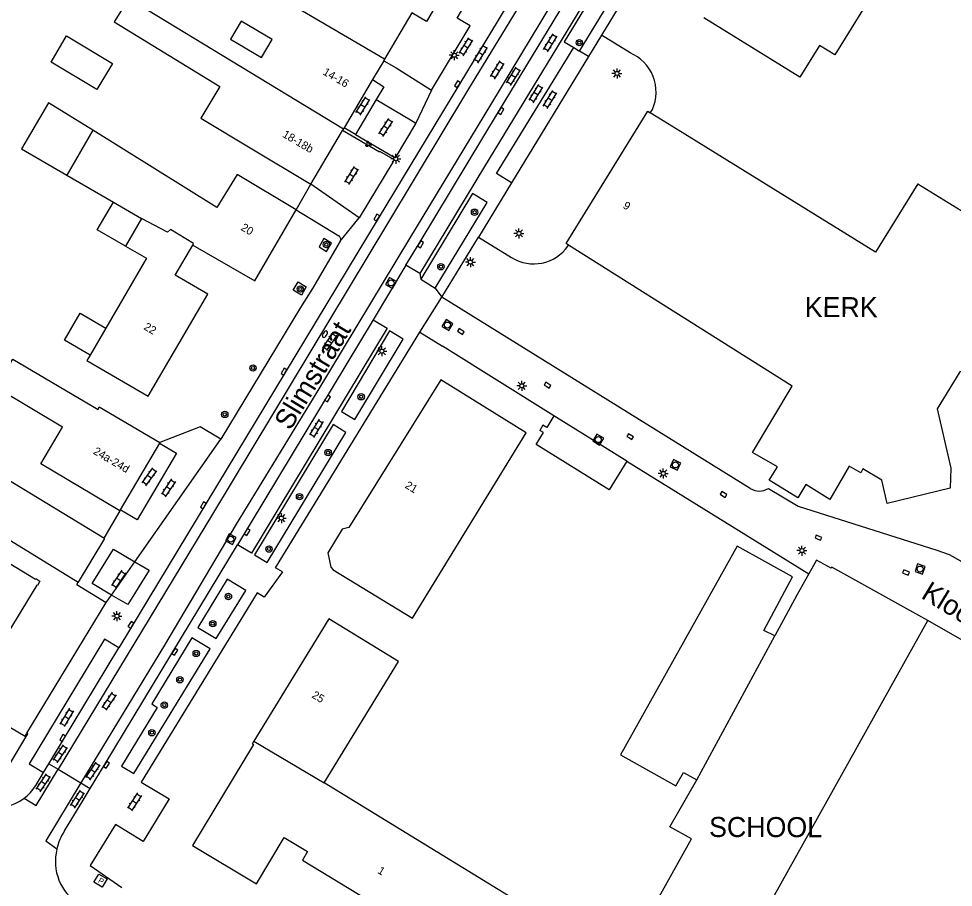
# Model space of a CAD drawing. Extents: x 136000 to 141014, y 402000 to 403500.
# Drawn here: x 137841.5 to 137958.3, y 402405.9 to 402514.4 of the extents above; entities that cross this region are included whole.
import ezdxf

# ---------------------------------------------------------------- set-up
doc = ezdxf.new("R2010")
doc.units = 0
for name, color, linetype in [('gg-afsc-erfafscheiding', 7, 'Continuous'), ('gg-afsc-hekwerk', 7, 'Continuous'), ('gg-afsc-muur', 7, 'Continuous'), ('gg-anno-huisnummerreeks BGT', 7, 'Continuous'), ('gg-anno-openbare ruimte label', 7, 'Continuous'), ('gg-bbg-bijgebouw', 7, 'Continuous'), ('gg-bbg-gedigitaliseerde bebouwing', 7, 'Continuous'), ('gg-bbg-gedigitaliseerde bijgebouw', 7, 'Continuous'), ('gg-bbg-hoofdgebouw', 7, 'Continuous'), ('gg-bbg-luifel en loopbrug', 7, 'Continuous'), ('gg-bbg-tussenscheiding', 7, 'Continuous'), ('gg-knt-verharding', 7, 'Continuous'), ('gg-knt-verharding nz', 7, 'Continuous'), ('gt-anno-naam bijzondere bebouwing', 7, 'Continuous'), ('gt-grn-vlakafsluiter', 7, 'Continuous'), ('gt-grn-weggrens', 7, 'Continuous'), ('gt-symb-boom', 7, 'Continuous'), ('gt-symb-brandkraan', 7, 'Continuous'), ('gt-symb-brandput', 7, 'Continuous'), ('gt-symb-groenvak', 7, 'Continuous'), ('gt-symb-klinker verharding', 7, 'Continuous'), ('gt-symb-kolk', 7, 'Continuous'), ('gt-symb-lichtmast', 7, 'Continuous'), ('gt-symb-rioolschacht', 7, 'Continuous')]:
    doc.layers.add(name, color=color, linetype=linetype)

# ---------------------------------------------------------------- blocks, each defined once
blk = doc.blocks.new('gt0-KOLK')
at = {"layer": 'gt-symb-kolk'}
blk.add_lwpolyline([(0, 0), (0.38, 0), (0.38, 0.4), (-0.37, 0.4), (-0.37, 0), (0, 0)], dxfattribs=at)
blk = doc.blocks.new('gt0-RS')
at = {"layer": 'gt-symb-rioolschacht'}
blk.add_lwpolyline([(-0.5, -0.5), (0.5, -0.5), (0.5, 0.5), (-0.5, 0.5)], close=True, dxfattribs=at)
blk.add_circle((0, 0), 0.375, dxfattribs=at)
blk = doc.blocks.new('gt0-KL1')
at = {"layer": 'gt-symb-klinker verharding'}
for p, q in [((-1.15, 0.3), (1.15, 0.3)), ((-1, -0.3), (-1, 0.3)), ((-0.5, 0.3), (-0.5, 0.45)), ((0, -0.3), (0, 0.3)), ((0.5, 0.3), (0.5, 0.45)), ((1, -0.3), (1, 0.3)), ((-1.15, -0.3), (1.15, -0.3)), ((-0.5, -0.45), (-0.5, -0.3)), ((0.5, -0.45), (0.5, -0.3))]:
    blk.add_line(p, q, dxfattribs=at)
blk = doc.blocks.new('gt0-GRVAK')
at = {"layer": 'gt-symb-groenvak'}
for p, q in [((-0.11, 0.19), (-0.23, 0.24)), ((-0.18, 0.15), (0.09, 0.15)), ((-0.09, 0.21), (-0.16, 0.32)), ((-0.05, 0.21), (-0.05, 0.39)), ((0, 0.21), (0.06, 0.32)), ((0.02, 0.19), (0.13, 0.24)), ((0.26, -0.05), (0.2, 0.06)), ((0.31, -0.05), (0.31, 0.13)), ((0.35, -0.05), (0.41, 0.06)), ((-0.24, -0.23), (-0.36, -0.18)), ((-0.32, -0.26), (-0.05, -0.26)), ((-0.23, -0.21), (-0.29, -0.1)), ((-0.18, -0.2), (-0.18, -0.02)), ((-0.14, -0.21), (-0.07, -0.1)), ((-0.12, -0.23), (0, -0.18)), ((0.24, -0.07), (0.12, -0.02)), ((0.17, -0.11), (0.44, -0.11)), ((0.37, -0.07), (0.49, -0.02))]:
    blk.add_line(p, q, dxfattribs=at)
blk = doc.blocks.new('gt0-LMAST')
at = {"layer": 'gt-symb-lichtmast'}
for p, q in [((-0.18, 0.17), (-0.45, 0.44)), ((0, 0.25), (0, 0.62)), ((0.17, 0.17), (0.44, 0.44)), ((-0.25, 0), (-0.63, 0)), ((-0.18, -0.18), (-0.45, -0.45)), ((0, -0.25), (0, -0.63)), ((0.44, -0.45), (0.17, -0.18)), ((0.25, 0), (0.62, 0))]:
    blk.add_line(p, q, dxfattribs=at)
blk.add_circle((0, 0), 0.25, dxfattribs=at)
blk = doc.blocks.new('gt0-BOOM')
at = {"layer": 'gt-symb-boom'}
for radius in [0.4, 0.2]:
    blk.add_circle((0, 0), radius, dxfattribs=at)
blk = doc.blocks.new('gt0-BR')
at = {"layer": 'gt-symb-brandkraan'}
for centre, radius, start, end in [((-0.24, 0), 0.206, 107.5669, 252.4331), ((0.6, -2.66), 3, 106.892, 107.5669), ((0, -0.69), 0.938, 73.108, 106.892), ((-0.6, -2.66), 3, 72.4331, 73.108), ((0.24, 0), 0.206, 287.567, 72.4331), ((0.6, 2.66), 3, 252.4331, 253.108), ((0, 0.69), 0.938, 253.108, 286.8921), ((-0.6, 2.66), 3, 286.8921, 287.567)]:
    blk.add_arc(centre, radius, start, end, dxfattribs=at)
blk = doc.blocks.new('gt0-BPUT')
at = {"layer": 'gt-symb-brandput'}
blk.add_lwpolyline([(-0.6, -0.6), (-0.6, 0.6), (0.6, 0.6), (0.6, -0.6)], close=True, dxfattribs=at)
blk.add_text('P', height=0.7, dxfattribs=at).set_placement((-0.23, -0.35))

msp = doc.modelspace()

# ---------------------------------------------------------------- linework, layer by layer
at = {"layer": 'gg-afsc-erfafscheiding'}
for p, q in [((137893.14, 402505.5), (137891.18, 402501.36)), ((137881.72, 402486.62), (137884.1, 402489.52)), ((137856.07, 402446.59), (137866.8, 402461.89)), ((137853.15, 402442.43), (137856.07, 402446.59)), ((137852.49, 402441.48), (137853.15, 402442.43))]:
    msp.add_line(p, q, dxfattribs=at)
at = {"layer": 'gg-afsc-hekwerk'}
for p, q in [((137848.82, 402443.73), (137852.49, 402441.48)), ((137842.57, 402425.16), (137852.49, 402441.48)), ((137834.5, 402429.44), (137842.34, 402424.78)), ((137842.34, 402424.78), (137842.57, 402425.16))]:
    msp.add_line(p, q, dxfattribs=at)
at = {"layer": 'gg-afsc-muur'}
msp.add_line((137917.54, 402459.14), (137940.29, 402445.09), dxfattribs=at)
at = {"layer": 'gg-bbg-bijgebouw'}
for p, q in [((137917.54, 402459.14), (137908.42, 402464.81)), ((137938.23, 402444.68), (137931.32, 402448.54))]:
    msp.add_line(p, q, dxfattribs=at)
msp.add_lwpolyline([(137908.42, 402464.81), (137907.53, 402463.36), (137907.05, 402463.65), (137906.65, 402462.98)], dxfattribs=at)
at = {"layer": 'gg-bbg-gedigitaliseerde bebouwing'}
for p, q in [((137870.67, 402498.16), (137878.07, 402493.74)), ((137847.57, 402494.87), (137853.38, 402491.49)), ((137853.38, 402491.49), (137856.89, 402489.46)), ((137856.89, 402489.46), (137854.88, 402486)), ((137852.43, 402475.76), (137850.46, 402472.38)), ((137905.32, 402403.28), (137879.7, 402418.96))]:
    msp.add_line(p, q, dxfattribs=at)
for points in [[(137941.59, 402533.94), (137949.93, 402528.8), (137944.7, 402520.32), (137946.61, 402519.14), (137946.84, 402519.52), (137948.74, 402518.35), (137945.55, 402513.18)], [(137855.31, 402516.99), (137853.48, 402514.01), (137866.67, 402505.94)], [(137941.6, 402511.05), (137939.16, 402507.1), (137927.14, 402514.52)], [(137871.9, 402509.56), (137873.23, 402511.82), (137869.36, 402514.1), (137868.02, 402511.84), (137871.9, 402509.56)], [(137945.55, 402513.18), (137943.54, 402509.88), (137941.6, 402511.05)], [(137866.67, 402505.94), (137864.3, 402501.97), (137870.67, 402498.16)], [(137876.2, 402490.55), (137868.85, 402494.95), (137866.3, 402490.84), (137850.8, 402500.47)], [(137953.89, 402493.8), (137963.65, 402487.77), (137961.05, 402483.57), (137962.39, 402482.74), (137959.65, 402478.32), (137960.11, 402478.03), (137960.53, 402476.25), (137963.43, 402476.92), (137964.67, 402471.57), (137959.16, 402470.29), (137956.31, 402465.68), (137958.03, 402458.27), (137957.94, 402455.77)], [(137854.88, 402486), (137857.5, 402484.48), (137852.43, 402475.76)], [(137850.46, 402472.38), (137850.08, 402471.72), (137857.71, 402467.26)], [(137840.81, 402471.9), (137851.46, 402465.61), (137851.59, 402465.94), (137859.2, 402461.47)], [(137880.83, 402445.58), (137890.75, 402439.55), (137904.96, 402462.67)], [(137940.29, 402445.09), (137938.79, 402442.43), (137936.02, 402437.33)], [(137879.7, 402418.96), (137888.99, 402434.14), (137880.3, 402439.46)], [(137907.02, 402379.66), (137910.37, 402385.33), (137910.68, 402385.17), (137925.63, 402411.98), (137922.92, 402413.46), (137926.3, 402419.33)]]:
    msp.add_lwpolyline(points, dxfattribs=at)
at = {"layer": 'gg-bbg-gedigitaliseerde bijgebouw'}
for points in [[(137850.8, 402500.47), (137845.26, 402503.91), (137841.92, 402498.16), (137847.57, 402494.87)], [(137917.54, 402459.14), (137915.31, 402455.56), (137906.21, 402461.22), (137907.13, 402462.71), (137906.65, 402462.98)], [(137931.32, 402448.54), (137916.75, 402422.45), (137923.66, 402418.59), (137924.6, 402420.28), (137926.3, 402419.33)], [(137936.02, 402437.33), (137934.64, 402438), (137938.23, 402444.68)]]:
    msp.add_lwpolyline(points, dxfattribs=at)
at = {"layer": 'gg-bbg-hoofdgebouw'}
for p, q in [((137890.69, 402515.15), (137887.27, 402509.35)), ((137887.16, 402509.16), (137885.77, 402506.8)), ((137887.27, 402509.35), (137887.16, 402509.16)), ((137885.77, 402506.8), (137882.21, 402500.76)), ((137878.07, 402493.74), (137882.02, 402500.43)), ((137882.15, 402500.66), (137882.02, 402500.43)), ((137882.21, 402500.76), (137882.15, 402500.66)), ((137871.04, 402481.67), (137876.2, 402490.55)), ((137863.29, 402486.14), (137871.04, 402481.67)), ((137857.71, 402467.26), (137865.17, 402480.01)), ((137859.15, 402461.38), (137854.23, 402453.05)), ((137859.2, 402461.47), (137859.15, 402461.38)), ((137854.23, 402453.05), (137854.18, 402452.96)), ((137880.3, 402439.46), (137870.93, 402424.16))]:
    msp.add_line(p, q, dxfattribs=at)
for points in [[(137891.87, 402517.15), (137893.7, 402516.08), (137892.5, 402514.08), (137890.69, 402515.15)], [(137910.26, 402486.13), (137909.94, 402486.33), (137920.16, 402502.85), (137920.46, 402502.66)], [(137953.89, 402493.8), (137948.6, 402485.25), (137924.77, 402500), (137920.46, 402502.66)], [(137865.17, 402480.01), (137861.11, 402482.36), (137863.29, 402486.14)], [(137957.94, 402455.77), (137950.06, 402453.88), (137949.4, 402456.76), (137947.02, 402458.19), (137946.76, 402457.68), (137945.33, 402458.54), (137942.89, 402454.35), (137939.92, 402456.25), (137938.9, 402454.58), (137935.33, 402456.76), (137936.35, 402458.43), (137933.23, 402460.22), (137938.19, 402468.53), (137910.26, 402486.13)], [(137854.18, 402452.96), (137844.3, 402458.81), (137847.04, 402463.4), (137838.7, 402468.34), (137840.81, 402471.9)], [(137904.96, 402462.67), (137894.31, 402469.32), (137882.81, 402450.88), (137881.96, 402450.65), (137880.17, 402447.71), (137880.55, 402445.92), (137880.83, 402445.58)], [(137834.75, 402449.83), (137843.63, 402444.39), (137843.68, 402444.48), (137844.21, 402444.16), (137843.89, 402443.63), (137843.8, 402443.68), (137837.55, 402433.48)], [(137955.16, 402439.23), (137943.13, 402445.91), (137943.05, 402445.77), (137941.24, 402446.79), (137940.29, 402445.09)], [(137936.55, 402368.22), (137936.69, 402368.44), (137921.2, 402378.45), (137955.16, 402439.23)], [(137870.93, 402424.16), (137870.74, 402423.84), (137870.88, 402423.75), (137863.27, 402411.14), (137871.26, 402406.35), (137874.74, 402412.15), (137877.65, 402410.38), (137877, 402409.3), (137892.38, 402399.99), (137888.16, 402392.95), (137896.12, 402388.16)]]:
    msp.add_lwpolyline(points, dxfattribs=at)
at = {"layer": 'gg-bbg-luifel en loopbrug'}
for p, q in [((137852.2, 402449.55), (137835.62, 402459.57)), ((137832.35, 402454.21), (137849, 402444.04))]:
    msp.add_line(p, q, dxfattribs=at)
for points in [[(137847.54, 402512.25), (137853.27, 402508.83), (137851.32, 402505.56), (137845.59, 402508.98), (137847.54, 402512.25)], [(137854.88, 402486), (137851.37, 402488.04), (137853.38, 402491.49)], [(137850.46, 402472.38), (137847.27, 402474.24), (137849.24, 402477.62), (137852.43, 402475.76)], [(137849, 402444.04), (137849.04, 402444.02), (137852.33, 402449.47), (137852.2, 402449.55)]]:
    msp.add_lwpolyline(points, dxfattribs=at)
at = {"layer": 'gg-bbg-tussenscheiding'}
for p, q in [((137855.31, 402516.99), (137882.15, 402500.66)), ((137850.8, 402500.47), (137847.57, 402494.87)), ((137926.3, 402419.33), (137936.02, 402437.33)), ((137870.93, 402424.16), (137879.7, 402418.96))]:
    msp.add_line(p, q, dxfattribs=at)
for points in [[(137887.27, 402509.35), (137872.39, 402518.1), (137867.28, 402521.13)], [(137863.29, 402486.14), (137863.4, 402486.32), (137860.51, 402488.1), (137860.16, 402487.75), (137856.89, 402489.46)]]:
    msp.add_lwpolyline(points, dxfattribs=at)
at = {"layer": 'gg-knt-verharding'}
for p, q in [((137914.36, 402512.34), (137912.75, 402509.7)), ((137917.94, 402510.14), (137914.36, 402512.34)), ((137901.24, 402495.06), (137910.93, 402510.8)), ((137910.93, 402510.8), (137911.64, 402510.37)), ((137912.75, 402509.7), (137903.11, 402493.89)), ((137886.21, 402504.3), (137883.64, 402499.94)), ((137920.46, 402502.66), (137920.73, 402503.08)), ((137883.64, 402499.94), (137882.21, 402500.76)), ((137883.64, 402499.94), (137888.47, 402497.1)), ((137888.47, 402497.1), (137888.33, 402496.87)), ((137888.3, 402496.48), (137884.1, 402489.52)), ((137876.2, 402490.55), (137878.07, 402493.74)), ((137884.1, 402489.52), (137878.07, 402493.74)), ((137903.11, 402493.89), (137898.99, 402487.14)), ((137876.2, 402490.55), (137881.53, 402487.29)), ((137894.41, 402479.62), (137898.99, 402487.14)), ((137898.99, 402487.14), (137903.14, 402484.57)), ((137910.18, 402486.01), (137910.26, 402486.13)), ((137889.94, 402483.63), (137885.83, 402476.8)), ((137891.78, 402481.87), (137893.6, 402480.76)), ((137932.96, 402455.73), (137894.41, 402479.62)), ((137876.78, 402478.33), (137866.8, 402461.89)), ((137885.83, 402476.8), (137868.89, 402448.71)), ((137891.68, 402475.27), (137894.49, 402473.5)), ((137908.42, 402464.81), (137894.49, 402473.5)), ((137854.18, 402452.96), (137852.2, 402449.55)), ((137848.82, 402443.73), (137849, 402444.04)), ((137845.33, 402421.36), (137854.07, 402435.83)), ((137844.66, 402420.26), (137845.33, 402421.36)), ((137845.33, 402421.36), (137846.49, 402420.66)), ((137843.68, 402418.65), (137844.66, 402420.26)), ((137846.49, 402420.66), (137849.32, 402418.99)), ((137849.32, 402418.99), (137850.47, 402418.28))]:
    msp.add_line(p, q, dxfattribs=at)
for points in [[(137937.99, 402575.47), (137933.73, 402567.49), (137927.89, 402557.87), (137917.27, 402540.29), (137906.63, 402522.8), (137886.46, 402489.46), (137874.86, 402470.21), (137854.07, 402435.83)], [(137940.29, 402553.43), (137939.65, 402553.82), (137914.36, 402512.34)], [(137889.94, 402483.63), (137891.6, 402486.34), (137901.64, 402502.99), (137911.75, 402519.69), (137921.75, 402536.13)], [(137911.64, 402510.37), (137921.21, 402526.08), (137919.27, 402527.25), (137909.7, 402511.54), (137910.93, 402510.8)], [(137893.14, 402505.5), (137897.96, 402513.5), (137896.34, 402514.49), (137901.21, 402522.76)], [(137887.16, 402509.16), (137888.71, 402508.28), (137893.14, 402505.5)], [(137885.77, 402506.8), (137887.17, 402505.92), (137886.21, 402504.3)], [(137888.33, 402496.87), (137886.68, 402497.83), (137886.64, 402497.74), (137882.02, 402500.43)], [(137893.6, 402480.76), (137900.07, 402491.46), (137898.24, 402492.57), (137891.78, 402481.87)], [(137881.72, 402486.62), (137878.24, 402480.73), (137876.78, 402478.33)], [(137879.08, 402485.92), (137880.03, 402485.33), (137880.62, 402486.37), (137879.66, 402486.96), (137879.08, 402485.92)], [(137875.85, 402480.49), (137876.45, 402481.53), (137877.48, 402480.91), (137876.89, 402479.88), (137875.85, 402480.49)], [(137874.51, 402445.31), (137873.64, 402445.83), (137891.68, 402475.27)], [(137881.87, 402465.37), (137883.55, 402464.33), (137889.59, 402474.38), (137887.9, 402475.42), (137881.87, 402465.37)], [(137866.8, 402461.89), (137864.22, 402463.42), (137859.2, 402461.47)], [(137871.03, 402447.44), (137872.6, 402446.47), (137882.43, 402462.74), (137880.86, 402463.71), (137871.03, 402447.44)], [(137859.15, 402461.38), (137861.27, 402460.13), (137856.34, 402451.8), (137854.23, 402453.05)], [(137935.22, 402455.73), (137938.95, 402453.51), (137956.27, 402448.05), (137957.79, 402447.47), (137959.22, 402446.7), (137983.81, 402431.74)], [(137850.47, 402418.28), (137852.35, 402421.34), (137868.89, 402448.71)], [(137863.92, 402438.38), (137866.24, 402436.98), (137869.92, 402442.99), (137867.6, 402444.39), (137863.92, 402438.38)], [(137872.22, 402442.17), (137871.35, 402442.69), (137856.86, 402419.04), (137860.37, 402416.96), (137857.11, 402411.66), (137853.64, 402413.77), (137850.49, 402408.63), (137854.43, 402405.91)], [(137964.18, 402433.15), (137963.11, 402433.74), (137963.5, 402434.46), (137955.16, 402439.23)], [(137863.19, 402437.08), (137858.18, 402428.82), (137858.86, 402428.4), (137854.4, 402421.07), (137855.92, 402420.12), (137865.46, 402435.71), (137863.19, 402437.08)], [(137840.13, 402420.86), (137842.69, 402425.09), (137842.57, 402425.16)], [(137847.27, 402412.96), (137849.34, 402416.37), (137850.47, 402418.28)]]:
    msp.add_lwpolyline(points, dxfattribs=at)
for centre, radius, start, end in [((137915.88, 402505.25), 5.31, 335.8764, 67.2051), ((137881.31, 402486.87), 0.479, 328.7962, 62.1464), ((137905.9, 402489.03), 5.24, 238.2602, 324.8224), ((137934.09, 402457.56), 2.15, 238.364, 301.636), ((137838.75, 402421.65), 5.77, 307.0597, 328.6987), ((137839.06, 402421.09), 5.14, 250.1047, 307.9712), ((137853.08, 402409.18), 6.94, 146.9271, 167.2832), ((137852.45, 402409.17), 6.32, 165.935, 237.8226)]:
    msp.add_arc(centre, radius, start, end, dxfattribs=at)
at = {"layer": 'gg-knt-verharding nz'}
for p, q in [((137903.11, 402493.89), (137901.24, 402495.06)), ((137891.67, 402482.58), (137889.94, 402483.63)), ((137853.15, 402442.43), (137850.71, 402443.87))]:
    msp.add_line(p, q, dxfattribs=at)
for points in [[(137939.14, 402574.79), (137934.57, 402566.23), (137918.43, 402539.6), (137907.76, 402522.06), (137897.62, 402505.45), (137887.63, 402488.81), (137865.89, 402452.74), (137856.89, 402437.89), (137846.49, 402420.66)], [(137942.58, 402572.71), (137935.8, 402561.86), (137926.52, 402546.57), (137910.54, 402520.3), (137900.5, 402503.66), (137890.39, 402486.97), (137878.79, 402467.76), (137868.71, 402451.28), (137859.75, 402436.18), (137849.32, 402418.99)], [(137924.6, 402540.83), (137926.4, 402539.8), (137899.77, 402495.97), (137891.67, 402482.58)], [(137886.21, 402504.3), (137890.51, 402501.77), (137891.18, 402501.36)], [(137891.18, 402501.36), (137888.58, 402497.04), (137888.47, 402497.1)], [(137888.3, 402496.48), (137888.49, 402496.78), (137888.33, 402496.87)], [(137885.83, 402476.8), (137887.58, 402475.74), (137870.64, 402447.65), (137868.89, 402448.71)], [(137850.71, 402443.87), (137853.38, 402448.17), (137856.07, 402446.59)], [(137856.07, 402446.59), (137857.86, 402445.54), (137855.19, 402441.23), (137853.15, 402442.43)], [(137854.07, 402435.83), (137852.27, 402436.92), (137842.86, 402421.35), (137844.66, 402420.26)], [(137842.23, 402417.04), (137843.75, 402416.14), (137846.49, 402420.66)], [(137849.32, 402418.99), (137844.93, 402411.72), (137846.31, 402410.71)]]:
    msp.add_lwpolyline(points, dxfattribs=at)
at = {"layer": 'gt-grn-vlakafsluiter'}
msp.add_line((137874.51, 402445.31), (137872.22, 402442.17), dxfattribs=at)
at = {"layer": 'gt-grn-weggrens'}
for p, q in [((137912.75, 402509.7), (137911.64, 402510.37)), ((137891.67, 402482.58), (137891.78, 402481.87)), ((137893.6, 402480.76), (137894.41, 402479.62)), ((137891.68, 402475.27), (137894.41, 402479.62))]:
    msp.add_line(p, q, dxfattribs=at)

# ---------------------------------------------------------------- block references
at = {"layer": 'gt-symb-boom'}
for p in [(137911.6, 402511.41), (137898.51, 402490.24), (137879.99, 402486.2), (137894.3, 402483.43), (137876.74, 402480.65), (137870.83, 402470.78), (137884.34, 402467.19), (137867.3, 402464.98), (137880.21, 402460.22), (137876.64, 402454.71), (137872.83, 402448.17), (137867.75, 402442.24), (137865.8, 402438.85), (137863.73, 402435.13), (137861.69, 402431.85), (137859.74, 402428.68), (137858.19, 402425.23)]:
    msp.add_blockref('gt0-BOOM', p, dxfattribs=at)
at = {"layer": 'gt-symb-brandkraan', "rotation": -124.27869442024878}
msp.add_blockref('gt0-BR', (137879.82, 402475.01), dxfattribs=at)
at = {"layer": 'gt-symb-brandput', "rotation": -31.31250914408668}
msp.add_blockref('gt0-BPUT', (137851.77, 402406.76), dxfattribs=at)
at = {"layer": 'gt-symb-groenvak'}
msp.add_blockref('gt0-GRVAK', (137885.23, 402498.76), dxfattribs=at)
at = {"layer": 'gt-symb-klinker verharding'}
for p, rotation in [((137897.43, 402510.9), 57.9946167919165), ((137907.97, 402511.39), 58.741514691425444), ((137899.28, 402510.01), 57.9946167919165), ((137901.36, 402508.01), 57.9946167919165), ((137903.37, 402507.21), 57.9946167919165), ((137906.18, 402505.04), 57.99461679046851), ((137907.94, 402504.32), 57.9946167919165), ((137884.56, 402503.5), 57.660622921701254), ((137887.43, 402500.82), 57.66062291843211), ((137883.15, 402494.82), 57.66062292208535), ((137880.4, 402474.08), -123.70595653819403), ((137878.74, 402463.25), -121.08172982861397), ((137857.88, 402457.19), 54.195894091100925), ((137860.26, 402455.8), -123.70595653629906), ((137854.04, 402444.41), -123.70595653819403), ((137852.84, 402429.18), -123.70595653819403), ((137847.56, 402427.14), -121.13079914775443), ((137846.76, 402422.58), 56.294043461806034), ((137850.84, 402420.41), 56.294043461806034), ((137844.62, 402418.96), 56.29404345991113), ((137848.89, 402416.92), 56.294043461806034), ((137856.02, 402416.59), -123.7059565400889)]:
    msp.add_blockref('gt0-KL1', p, dxfattribs=dict(at, rotation=rotation))
at = {"layer": 'gt-symb-kolk'}
for p, rotation in [((137896.53, 402506.12), 58.817568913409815), ((137901.64, 402502.99), -121.11321622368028), ((137886.46, 402489.46), 58.84663760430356), ((137891.6, 402486.34), -121.45366502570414), ((137896.69, 402475.17), -33.08630739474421), ((137874.86, 402470.21), 58.92275922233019), ((137907.52, 402468.46), -32.13289585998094), ((137879.97, 402467.07), -121.04817574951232), ((137917.85, 402462.04), -31.130799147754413), ((137929.5, 402454.83), -31.877816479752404), ((137864.78, 402453.53), 58.81066524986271), ((137869.92, 402450.41), -121.09522894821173), ((137941.4, 402449.41), -22.716871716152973), ((137952.34, 402445.05), -21.226768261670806), ((137855.74, 402438.59), 58.88261358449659), ((137860.89, 402435.45), -121.16444387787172), ((137847.21, 402424.47), 58.74144207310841), ((137852.35, 402421.34), -121.67517647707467)]:
    msp.add_blockref('gt0-KOLK', p, dxfattribs=dict(at, rotation=rotation))
at = {"layer": 'gt-symb-lichtmast'}
for p in [(137895.98, 402509.85), (137916.31, 402507.57), (137888.67, 402496.92), (137904.06, 402487.6), (137897.99, 402484.01), (137886.93, 402472.88), (137904.41, 402468.56), (137922.09, 402457.61), (137874.37, 402452.03), (137939.42, 402447.97), (137853.83, 402439.8)]:
    msp.add_blockref('gt0-LMAST', p, dxfattribs=at)
at = {"layer": 'gt-symb-rioolschacht'}
for p, rotation in [((137888.08, 402481.41), -119.48963449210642), ((137895.11, 402476.15), 148.5351269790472), ((137913.97, 402461.84), 148.5351269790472), ((137923.6, 402458.68), -25.92418551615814), ((137868.05, 402449.4), -118.18925999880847), ((137954.18, 402445.67), -19.32248237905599)]:
    msp.add_blockref('gt0-RS', p, dxfattribs=dict(at, rotation=rotation))

# ---------------------------------------------------------------- texts
at = {"layer": 'gg-anno-huisnummerreeks BGT'}
for s, rotation, p in [('14-16', 329.5, (137879.47, 402507.5)), ('18-18b', 329.5, (137874.42, 402499.7)), ('9', 328.2, (137916.96, 402490.82)), ('20', 329.9, (137869.23, 402488.06)), ('22', 329.7, (137857.09, 402475.66)), ('24a-24d', 329.5, (137850.78, 402460.12)), ('21', 328.1, (137889.73, 402455.88)), ('25', 328.5, (137878.09, 402429.68)), ('1', 328.8, (137886.31, 402407.75))]:
    msp.add_text(s, height=1, rotation=rotation, dxfattribs=at).set_placement(p)
at = {"layer": 'gg-anno-openbare ruimte label'}
for s, rotation, p in [('Slimstraat', 58.9, (137875.48, 402462.87)), ('Kloosterpad', 328.7, (137954.17, 402442.12))]:
    msp.add_text(s, height=2.5, rotation=rotation, dxfattribs=at).set_placement(p)
at = {"layer": 'gt-anno-naam bijzondere bebouwing'}
for s, rotation, p in [('KERK', 359.9427, (137939.77, 402477.14)), ('SCHOOL', 359.8854, (137927.81, 402412.21))]:
    msp.add_text(s, height=2.5, rotation=rotation, dxfattribs=at).set_placement(p)

doc.saveas('drawing.dxf')
